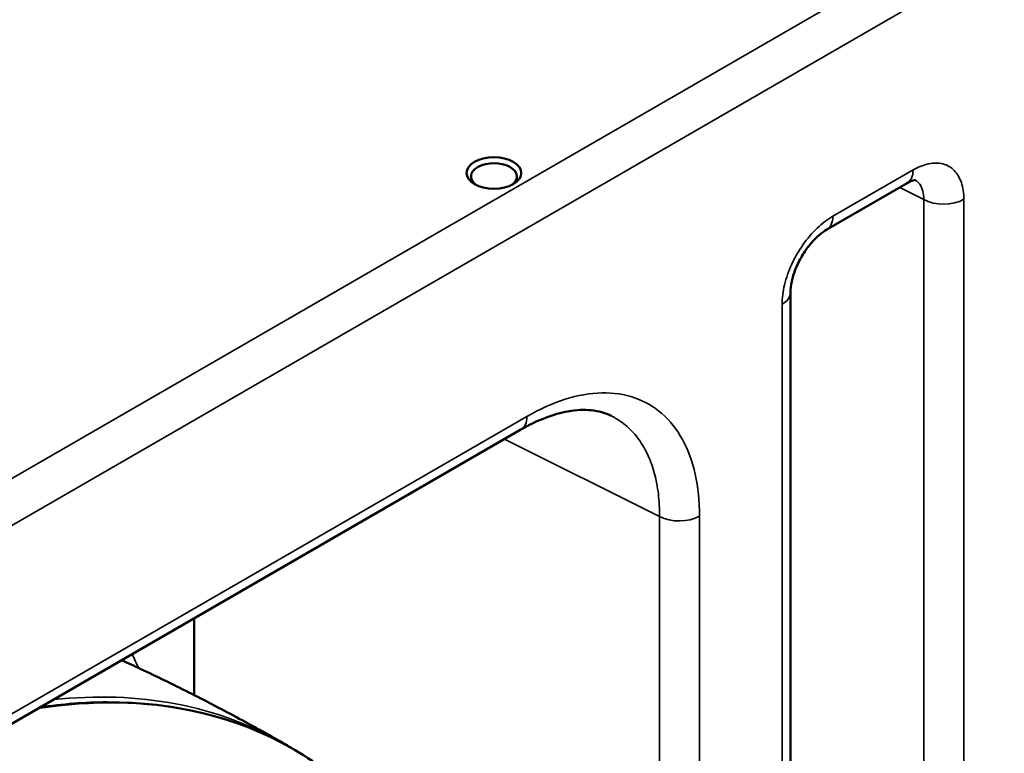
# Model space of a CAD drawing. Header units: millimetres. Extents: x 50 to 3176, y 50 to 2109.
# Tile 346 of 656: x 372 to 440, y 1737 to 1788. Entities that reach past the tile are written whole.
import ezdxf

# ---------------------------------------------------------------- set-up
doc = ezdxf.new("R2010")
doc.units = ezdxf.units.MM
doc.header["$LTSCALE"] = 10
doc.layers.add('Visible (ISO)', color=7, linetype='Continuous', lineweight=50)
doc.layers.add('Visible Narrow (ISO)', color=7, linetype='Continuous', lineweight=35)

msp = doc.modelspace()

# ---------------------------------------------------------------- linework, layer by layer
at = {"layer": 'Visible (ISO)'}
for p, q in [((427.9587, 1773.4559), (433.5417, 1776.6793)), ((437.4627, 1776.0413), (437.4631, 1776.0416)), ((425.4251, 1648.3345), (425.4251, 1769.0667)), ((319.7756, 1709.3634), (406.6673, 1759.5303)), ((383.9202, 1746.3973), (383.9202, 1741.0563))]:
    msp.add_line(p, q, dxfattribs=at)
msp.add_ellipse((404.7893, 1777.3864), major_axis=(1.9, 0), ratio=0.5773503, dxfattribs=at)
msp.add_ellipse((404.7893, 1777.1414), major_axis=(1.6, 0), ratio=0.5773503, start_param=5.5876252, end_param=10.1203381, dxfattribs=at)
for points, knots in [([(434.1305, 1776.8928), (434.1305, 1776.8928), (434.1223, 1776.8936), (434.0747, 1776.8904), (434.0199, 1776.8829), (433.8415, 1776.8292), (433.6999, 1776.7706), (433.5416, 1776.6792)], [0.09181316, 0.09181316, 0.09181316, 0.09181316, 0.13465876, 0.13465876, 0.20259546, 0.20259546, 0.28964998, 0.28964998, 0.28964998, 0.28964998]), ([(427.9587, 1773.4559), (427.8077, 1773.3687), (427.636, 1773.2489), (427.2794, 1772.9499), (427.0895, 1772.7637), (426.7125, 1772.3325), (426.5223, 1772.079), (426.1728, 1771.5336), (426.0111, 1771.2334), (425.744, 1770.6323), (425.636, 1770.3235), (425.4887, 1769.7545), (425.446, 1769.4857), (425.4272, 1769.1898), (425.4251, 1769.1263), (425.4251, 1769.0667)], [0, 0, 0, 0, 0.08308481, 0.08308481, 0.1710964, 0.1710964, 0.26623405, 0.26623405, 0.36615824, 0.36615824, 0.46729171, 0.46729171, 0.56539328, 0.56539328, 0.5937636, 0.5937636, 0.5937636, 0.5937636]), ([(412.968, 1760.4782), (412.55, 1760.687), (412.08, 1760.8236), (411.0621, 1760.9243), (410.5226, 1760.9027), (408.9527, 1760.6215), (407.8181, 1760.1947), (406.6673, 1759.5303)], [0.0000567, 0.0000567, 0.0000567, 0.0000567, 0.3363278, 0.3363278, 0.6392703, 0.6392703, 1.151878, 1.151878, 1.151878, 1.151878]), ([(378.8758, 1743.4849), (379.3208, 1743.2817), (379.7651, 1743.0759), (381.3287, 1742.3416), (382.4441, 1741.7994), (384.6628, 1740.6835), (385.7662, 1740.1097), (387.9588, 1738.9318), (389.0479, 1738.3275), (390.1288, 1737.7086)], [7.013515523, 7.013515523, 7.013515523, 7.013515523, 7.01969777, 7.01969777, 7.035308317, 7.035308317, 7.050918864, 7.050918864, 7.066529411, 7.066529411, 7.066529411, 7.066529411]), ([(373.1673, 1740.1891), (374.7653, 1740.425), (376.3335, 1740.5472), (382.5625, 1740.5777), (386.8982, 1739.5094), (391.4556, 1736.9397), (392.2428, 1736.431), (392.9999, 1735.8748)], [6.6394775, 6.6394775, 6.6394775, 6.6394775, 6.7434302, 6.7434302, 7.06271162, 7.06271162, 7.13226868, 7.13226868, 7.13226868, 7.13226868])]:
    msp.add_open_spline(points, degree=3, knots=knots, dxfattribs=at)
msp.add_open_spline([(390.8174, 1737.2985), (390.5896, 1737.4395), (390.3595, 1737.5765), (390.1271, 1737.7095)], degree=3, dxfattribs=at)
at = {"layer": 'Visible Narrow (ISO)'}
for p, q in [((306.0065, 1718.4761), (553.4938, 1861.363)), ((554.908, 1858.9136), (307.4207, 1716.0267)), ((428.3728, 1774.3714), (433.9559, 1777.5948)), ((433.0248, 1776.3808), (434.701, 1775.5314)), ((434.701, 1654.799), (434.701, 1775.5314)), ((437.4894, 1775.5539), (437.4894, 1654.8215)), ((424.8394, 1647.518), (424.8394, 1768.2504)), ((320.1898, 1710.2789), (407.0815, 1760.4459)), ((405.5256, 1758.8712), (416.3168, 1753.4819)), ((416.3168, 1693.7465), (416.3168, 1753.4819)), ((419.095, 1753.5099), (419.095, 1655.6255))]:
    msp.add_line(p, q, dxfattribs=at)
for centre, major_axis, start_param, end_param in [((432.5417, 1778.4113), (1, -1.7321), 0, 0.7854002), ((436.0752, 1776.3704), (-2, 0), 0.8133232, 2.3561847), ((426.9586, 1775.1879), (1, -1.7321), 0.0001283, 0.7854031), ((423.4251, 1769.0669), (2, 0), 5.4977982, 6.283069), ((405.6673, 1761.2624), (1, -1.7321), 0, 0.785379), ((417.6808, 1754.3264), (-2, 0), 0.8203053, 2.3561754), ((331.2502, 1691.6542), (37.2968, 64.5999), 5.8870316, 5.9087998), ((356.2089, 1677.2443), (34.6558, 60.0255), 6.2195022, 6.7181883), ((355.5382, 1677.6315), (34.6618, 60.0361), 0.0021028, 0.3966654)]:
    msp.add_ellipse(centre, major_axis=major_axis, ratio=0.5773503, start_param=start_param, end_param=end_param, dxfattribs=at)
for points, knots in [([(433.9559, 1777.5948), (434.3369, 1777.8147), (435.0585, 1778.097), (436.0681, 1778.0902), (436.8623, 1777.6317), (437.3731, 1776.7606), (437.4893, 1775.994), (437.4894, 1775.5539)], [0, 0, 0, 0, 0.2, 0.4, 0.6, 0.8, 0.99999223, 0.99999223, 0.99999223, 0.99999223]), ([(434.1041, 1776.8924), (434.1041, 1776.8924), (434.1041, 1776.8924), (434.1041, 1776.8924), (434.2267, 1776.8215), (434.3336, 1776.7244), (434.4213, 1776.6039), (434.5167, 1776.4727), (434.5895, 1776.3138), (434.6367, 1776.1326), (434.6838, 1775.9515), (434.7055, 1775.7483), (434.701, 1775.5314)], [0.49999719, 0.49999719, 0.49999719, 0.49999719, 0.5, 0.5, 0.5, 0.65733845, 0.65733845, 0.65733845, 0.8286711, 0.8286711, 0.8286711, 1, 1, 1, 1]), ([(424.8394, 1768.2504), (424.8394, 1768.6905), (424.9556, 1769.5911), (425.4663, 1771.0521), (426.2604, 1772.4275), (427.27, 1773.6003), (427.9918, 1774.1514), (428.3728, 1774.3714)], [0.00000975, 0.00000975, 0.00000975, 0.00000975, 0.2, 0.4, 0.6, 0.8, 1, 1, 1, 1]), ([(407.0815, 1760.4459), (407.9926, 1760.9718), (409.7647, 1761.7633), (412.3359, 1762.2145), (414.6345, 1761.8737), (416.5567, 1760.7635), (418.0004, 1758.9429), (418.8945, 1756.491), (419.0949, 1754.5613), (419.095, 1753.5099)], [0.00000692, 0.00000692, 0.00000692, 0.00000692, 0.14285714, 0.28571429, 0.42857143, 0.57142857, 0.71428571, 0.85714286, 0.99999306, 0.99999306, 0.99999306, 0.99999306]), ([(412.9683, 1760.4781), (413.0582, 1760.4332), (413.1466, 1760.3856), (413.402, 1760.2382), (413.5648, 1760.1311), (413.8781, 1759.8977), (414.0287, 1759.7715), (414.3169, 1759.5003), (414.4546, 1759.3555), (414.7164, 1759.0478), (414.8405, 1758.885), (415.0747, 1758.5422), (415.1847, 1758.3622), (415.3718, 1758.0193), (415.4513, 1757.8592), (415.6123, 1757.5013), (415.6921, 1757.3016), (415.8376, 1756.8888), (415.9033, 1756.6757), (416.0219, 1756.2318), (416.0744, 1756.0007), (416.1632, 1755.5318), (416.1998, 1755.2942), (416.2595, 1754.8001), (416.282, 1754.5434), (416.3112, 1754.0198), (416.3179, 1753.753), (416.3168, 1753.4819)], [0.47785358, 0.47785358, 0.47785358, 0.47785358, 0.5, 0.5, 0.54295135, 0.54295135, 0.58589825, 0.58589825, 0.62884309, 0.62884309, 0.6717835, 0.6717835, 0.71472242, 0.71472242, 0.75, 0.75, 0.79104132, 0.79104132, 0.83207931, 0.83207931, 0.87405929, 0.87405929, 0.91511134, 0.91511134, 0.9575553, 0.9575553, 0.99999925, 0.99999925, 0.99999925, 0.99999925])]:
    msp.add_open_spline(points, degree=3, knots=knots, dxfattribs=at)

doc.saveas('drawing.dxf')
